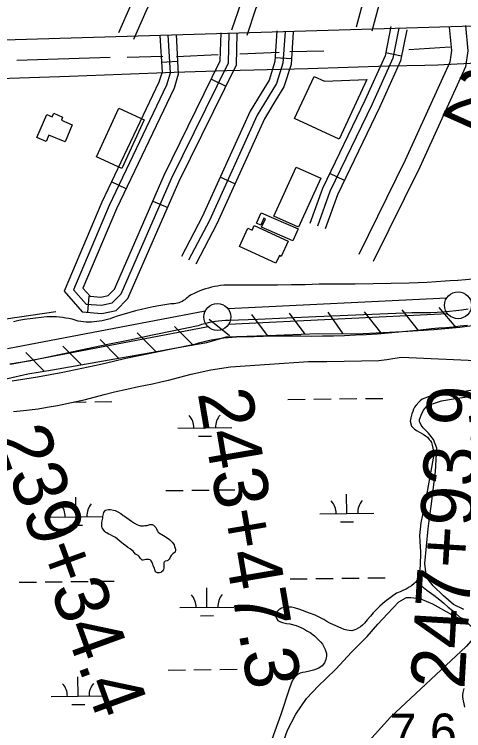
# Model space of a CAD drawing. Extents: x 3704301 to 3742427, y 506229 to 532009.
# Drawn here: x 3719213 to 3720045, y 521564 to 522892 of the extents above; entities that cross this region are included whole.
import ezdxf

# ---------------------------------------------------------------- set-up
doc = ezdxf.new("R2010")
doc.units = 0
for name, color, linetype in [('V-BLDG-OTLN', 7, 'Continuous'), ('V-FLOD-BASE', 7, 'Continuous'), ('V-LEVE-TOET', 7, 'Continuous'), ('V-RAIL-TRAK', 7, 'Continuous'), ('V-RIVR-RANG', 7, 'Continuous'), ('V-ROAD-CNTR', 7, 'Continuous'), ('V-RRAP-FSHR', 7, 'Continuous'), ('V-SITE-VEGE', 7, 'Continuous'), ('V-SURV-IDEN', 7, 'Continuous'), ('V-SURV-LINE', 7, 'Continuous'), ('V-TOPO-SHOR', 7, 'Continuous'), ('V-WETL-SWMP', 7, 'Continuous')]:
    doc.layers.add(name, color=color, linetype=linetype)

msp = doc.modelspace()

# ---------------------------------------------------------------- linework, layer by layer
at = {"layer": 'V-BLDG-OTLN'}
for points in [[(3719865.7, 522770.9), (3719814.4, 522660.4), (3719731.9, 522698.5), (3719768, 522776.7), (3719787.5, 522767.7)], [(3719453.1, 522696.3), (3719411.8, 522606), (3719364.9, 522627.5), (3719406.3, 522717.7)], [(3719320.2, 522686.7), (3719306.7, 522655.2), (3719277, 522667.9), (3719272, 522656.2), (3719254.6, 522663.6), (3719272.7, 522705.9), (3719282.8, 522701.5), (3719285.7, 522708.3), (3719302.3, 522701.2), (3719299.9, 522695.4)], [(3719780.4, 522588.1), (3719739.5, 522497), (3719693.7, 522517.6), (3719734.7, 522608.7)], [(3719670.3, 522524), (3719738.5, 522494.3), (3719728.8, 522471.8), (3719671, 522497), (3719677.9, 522512.8), (3719675.3, 522513.9), (3719669.7, 522501), (3719661.7, 522504.4)], [(3719657.1, 522500.1), (3719720.3, 522471.4), (3719707.4, 522443), (3719703.9, 522444.5), (3719697.5, 522430.4), (3719629.9, 522461.1), (3719645.4, 522495.2), (3719653.3, 522491.6)]]:
    msp.add_lwpolyline(points, close=True, dxfattribs=at)
at = {"layer": 'V-FLOD-BASE'}
msp.add_lwpolyline([(3720053.6, 522345.2), (3720042.1, 522343.5), (3720030.6, 522342), (3720019.1, 522340.8), (3720007.5, 522339.8), (3719995.9, 522339), (3719984.3, 522338.4), (3719972.7, 522338.1), (3719961.1, 522338.1), (3719949.5, 522338.2), (3719771.1, 522330.7), (3719717.5, 522328.4), (3719663.9, 522326.1), (3719610.3, 522324.1), (3719603.9, 522324), (3719597.4, 522323.6), (3719591, 522323), (3719584.6, 522322.2), (3719578.3, 522321.1), (3719571.9, 522319.8), (3719565.7, 522318.3), (3719559.5, 522316.6), (3719553.3, 522314.6), (3719511.2, 522305.6), (3719469, 522296.8), (3719426.8, 522288), (3719383, 522279.2), (3719339.3, 522270.1), (3719295.7, 522260.7), (3719252.1, 522251), (3719240.2, 522248.8), (3719228.2, 522246.8), (3719216.3, 522245), (3719204.2, 522243.5)], dxfattribs=at)
at = {"layer": 'V-LEVE-TOET'}
for points in [[(3720173.8, 522417.5), (3720160, 522414.6), (3720146.2, 522412), (3720132.3, 522409.5), (3720118.4, 522407.3), (3720104.5, 522405.3), (3720090.5, 522403.5), (3720076.5, 522402), (3720062.5, 522400.6), (3720048.5, 522399.5), (3720034.4, 522398.6), (3720020.3, 522397.9)], [(3720020.3, 522397.9), (3720010.8, 522397), (3719994.3, 522395.8), (3719977.7, 522394.7), (3719961.2, 522393.8), (3719944.6, 522393.2), (3719911.2, 522392.6), (3719877.7, 522392.1), (3719844.3, 522391.7), (3719810.8, 522391.5), (3719777.3, 522391.3), (3719751.7, 522390.6), (3719726.1, 522390), (3719700.5, 522389.6), (3719674.8, 522389.4), (3719649.2, 522389.4), (3719623.5, 522389.6), (3719617.8, 522389.8), (3719612.1, 522389.9), (3719606.4, 522389.7), (3719600.7, 522389.4), (3719595, 522388.8), (3719589.3, 522388), (3719583.6, 522387), (3719578, 522385.8), (3719572.5, 522384.4), (3719567, 522382.7), (3719561.6, 522380.9), (3719556.2, 522378.9), (3719550.9, 522376.7), (3719545.7, 522374.3), (3719540.6, 522371.7), (3719535.6, 522368.9), (3719533.5, 522366.7), (3719531.2, 522364.7), (3719528.7, 522362.8), (3719526.2, 522361.1), (3719523.5, 522359.6), (3719520.7, 522358.3), (3719517.8, 522357.2), (3719514.9, 522356.3), (3719511.9, 522355.6), (3719508.9, 522355.1), (3719505.8, 522354.8), (3719502.8, 522354.8), (3719491.8, 522353.2), (3719480.8, 522351.4), (3719469.9, 522349.4), (3719459, 522347.1), (3719448.2, 522344.6), (3719437.4, 522342), (3719426.7, 522339.1), (3719416, 522336), (3719405.4, 522332.6), (3719394.9, 522329.1), (3719390.2, 522327.4), (3719385.4, 522326), (3719380.6, 522324.7), (3719375.7, 522323.6), (3719370.8, 522322.7), (3719365.8, 522322.1), (3719360.9, 522321.6), (3719355.9, 522321.3), (3719350.9, 522321.3), (3719345.9, 522321.4), (3719340.9, 522321.8), (3719335.9, 522322.3), (3719331, 522323.1), (3719325.4, 522324.9), (3719319.7, 522326.4), (3719313.9, 522327.7), (3719308.1, 522328.8), (3719302.3, 522329.7), (3719296.4, 522330.4), (3719290.6, 522330.9), (3719284.7, 522331.1), (3719278.7, 522331.1), (3719272.8, 522330.9), (3719262.5, 522329.9), (3719252.2, 522328.8), (3719241.9, 522327.4), (3719231.6, 522325.8), (3719221.4, 522323.9), (3719211.2, 522321.9)], [(3720052.1, 522315), (3720038.9, 522313.4), (3720025.6, 522311.9), (3720012.3, 522310.7), (3719999, 522309.7), (3719985.7, 522309), (3719965.6, 522306.5), (3719945.5, 522304.3), (3719925.3, 522302.3), (3719905.2, 522300.6), (3719885, 522299.1), (3719864.8, 522297.8), (3719844.6, 522296.7), (3719824.4, 522295.9), (3719804.1, 522295.3), (3719783.9, 522294.9), (3719763.7, 522294.8), (3719743.4, 522294.9), (3719723.2, 522295.2), (3719690.3, 522294.9), (3719657.4, 522294.1), (3719624.5, 522293.1), (3719616.6, 522292.7), (3719608.7, 522292.1), (3719600.8, 522291.3), (3719593, 522290.3), (3719585.2, 522289), (3719577.4, 522287.6), (3719569.7, 522286), (3719562, 522284.1), (3719554.3, 522282.1), (3719546.7, 522279.8)], [(3719546.7, 522279.8), (3719540.6, 522278.5), (3719510.4, 522272.1), (3719480.1, 522265.8), (3719449.8, 522259.7), (3719419.5, 522253.8), (3719396.3, 522248.2), (3719373, 522242.9), (3719349.6, 522237.7), (3719326.2, 522232.8), (3719302.8, 522228.1), (3719279.3, 522223.7), (3719255.8, 522219.4), (3719232.2, 522215.4), (3719208.6, 522211.6)]]:
    msp.add_lwpolyline(points, dxfattribs=at)
at = {"layer": 'V-RAIL-TRAK'}
for points in [[(3719997.2, 522798.4), (3720033.4, 522800.2), (3720154.3, 522806.3)], [(3719706.8, 522790.1), (3719756.3, 522791.4), (3719831.3, 522793.6), (3719906.3, 522796), (3719939.8, 522796.7), (3719973.3, 522797.6), (3719997.2, 522798.4)], [(3719240.9, 522774.6), (3719314.8, 522777.4), (3719411.9, 522781), (3719509.1, 522784.4), (3719606.3, 522787.5)], [(3719606.3, 522787.5), (3719681.3, 522789.4), (3719706.8, 522790.1)], [(3718951.8, 522766.2), (3719019.1, 522768.2), (3719093, 522770), (3719167, 522772.2), (3719240.9, 522774.6)]]:
    msp.add_lwpolyline(points, dxfattribs=at)
at = {"layer": 'V-ROAD-CNTR'}
for p, q in [((3719930.1, 522814.2), (3719900.7, 522820.2)), ((3719726.1, 522809.1), (3719696.1, 522811)), ((3719515.3, 522804.5), (3719485.3, 522802.7)), ((3719577.8, 522771.7), (3719604.7, 522758.5)), ((3719824.2, 522583.9), (3719797.2, 522596.9)), ((3719419.9, 522568.1), (3719392.8, 522581)), ((3719621.6, 522577.6), (3719594.3, 522590)), ((3719469.5, 522545.7), (3719497, 522533.7)), ((3719350.5, 522369.2), (3719348.4, 522339.3))]:
    msp.add_line(p, q, dxfattribs=at)
for points in [[(3720251.1, 524227.2), (3720049.4, 523793.4), (3719878, 523421.5), (3719773.3, 523194.8), (3719632.8, 522914.5), (3719615.2, 522862.2)], [(3720284.7, 524228.2), (3720076.6, 523780.8), (3719905.2, 523408.9), (3719800.3, 523181.7), (3719660.5, 522902.9), (3719643.6, 522852.6)], [(3720464.3, 524233), (3720449.2, 524198.6), (3720299.6, 523870.9), (3720191.3, 523642.9), (3720032, 523295.8), (3719862.1, 522928.8), (3719846.2, 522868.1)], [(3720497.4, 524233.8), (3720476.6, 524186.4), (3720326.8, 523858.2), (3720218.5, 523630.2), (3720059.3, 523283.3), (3719890.5, 522918.6), (3719875.2, 522860.5)], [(3720035.6, 524219.5), (3720011.8, 524169.3), (3719912.8, 523957.4), (3719765.7, 523637.6), (3719648.7, 523390.1), (3719548.1, 523168.7), (3719428.9, 522909.3), (3719405.9, 522857.3)], [(3720069.4, 524220.8), (3720038.9, 524156.5), (3719940.1, 523944.8), (3719792.9, 523625), (3719675.9, 523377.5), (3719575.3, 523156.2), (3719456.3, 522897), (3719433.3, 522845.1)], [(3718841.2, 522834.1), (3720353, 522878.9), (3720668.4, 522891.7)], [(3719699.4, 522860.9), (3719695.7, 522804.2), (3719685, 522769.8), (3719670, 522745.9), (3719649.6, 522712.1), (3719561, 522516.4), (3719522.4, 522442.9)], [(3719714.3, 522859.9), (3719710.5, 522801.4), (3719698.7, 522763.4), (3719682.8, 522738), (3719662.9, 522705.1), (3719574.4, 522509.8), (3719535.7, 522435.9)], [(3719729.3, 522859), (3719725.4, 522798.7), (3719712.4, 522757.1), (3719695.5, 522730.2), (3719676.2, 522698.1), (3719587.9, 522503.2), (3719549, 522428.9)], [(3719910.6, 522869.2), (3719899.7, 522814.9), (3719862.2, 522731.8), (3719783.7, 522568.9), (3719760.2, 522504.2)], [(3719925.3, 522866.2), (3719914.1, 522810.3), (3719875.7, 522725.4), (3719797.5, 522563.1), (3719774.3, 522499)], [(3719940, 522863.2), (3719928.4, 522805.7), (3719889.3, 522719.1), (3719811.4, 522557.2), (3719788.4, 522493.9)], [(3720018.7, 522868.1), (3720022.6, 522824.8), (3720019.4, 522803.1), (3719937.1, 522621.5), (3719851, 522446.7)], [(3720048.6, 522870.8), (3720052.8, 522824), (3720048.5, 522794.5), (3719964.3, 522608.6), (3719877.9, 522433.4)], [(3719482.4, 522852.6), (3719486.4, 522784.4), (3719480.8, 522765.9), (3719374.9, 522543.3), (3719304.9, 522378.4), (3719338.7, 522340), (3719375.2, 522337.3), (3719401.3, 522343), (3719423.3, 522364.9), (3719517.6, 522581), (3719624.2, 522798.2), (3719625.7, 522856.5)], [(3719497.4, 522853.5), (3719501.5, 522782.6), (3719494.8, 522760.5), (3719388.6, 522537.1), (3719322.4, 522381.2), (3719345.9, 522354.5), (3719374.1, 522352.5), (3719393.8, 522356.7), (3719410.7, 522373.5), (3719504, 522587.4), (3719609.3, 522801.9), (3719610.7, 522856.9)], [(3719512.4, 522854.4), (3719516.6, 522780.8), (3719508.9, 522755.1), (3719402.2, 522531), (3719339.9, 522384), (3719353.1, 522369), (3719373.1, 522367.6), (3719386.4, 522370.4), (3719398.1, 522382.1), (3719490.4, 522593.7), (3719594.4, 522805.6), (3719595.7, 522857.3)]]:
    msp.add_lwpolyline(points, dxfattribs=at)
at = {"layer": 'V-RRAP-FSHR'}
for p, q in [((3719961.6, 522305.7), (3719931.5, 522344.1)), ((3720031.4, 522311.1), (3719999.8, 522348.4)), ((3719681.9, 522296.6), (3719652.5, 522335.6)), ((3719751.8, 522299), (3719722.4, 522338)), ((3719821.8, 522299.5), (3719794.1, 522339.7)), ((3719891.7, 522301.8), (3719861.5, 522340.2)), ((3719611.6, 522295.7), (3719573.5, 522326.2)), ((3719474.9, 522266.5), (3719440.5, 522301.1)), ((3719543.8, 522278.8), (3719509.3, 522313.3)), ((3719406, 522254.5), (3719371.5, 522289)), ((3719337, 522242.3), (3719302.5, 522276.8)), ((3719268.1, 522230.2), (3719233.8, 522265))]:
    msp.add_line(p, q, dxfattribs=at)
msp.add_lwpolyline([(3718990.5, 522202.5), (3719052, 522203.7), (3719098.7, 522205.6), (3719136.5, 522205.4), (3719154.8, 522208.7), (3719200.3, 522216.5), (3719237.7, 522225.1), (3719283.7, 522232.9), (3719388.5, 522251.4), (3719462.6, 522264.4), (3719522.9, 522275.1), (3719569.5, 522283.3), (3719605.4, 522293.9), (3719681.1, 522296.5), (3719775.7, 522299.8), (3719846.5, 522299.3), (3719931.8, 522304.1), (3719989.9, 522307.3), (3720038.4, 522311.8), (3720089.1, 522318.7)], dxfattribs=at)
at = {"layer": 'V-SITE-VEGE'}
for points in [[(3720045.8, 521788.2), (3720026.6, 521798), (3720008.2, 521814.1), (3719989, 521832.2), (3719980.2, 521843.3), (3719976.1, 521853), (3719973.6, 521873.7), (3719979.7, 521937.7), (3719982, 521957.7), (3719985.7, 521984.5), (3719988.6, 522010), (3719993.1, 522044.4), (3719995.6, 522087.8), (3719989.5, 522103.7), (3719980, 522115.5), (3719970.4, 522125.3), (3719966.4, 522130.2), (3719963.7, 522137.1), (3719963.7, 522140.5), (3719964.4, 522144), (3719966.5, 522148.8), (3719970.8, 522157.7), (3719977, 522165.2), (3719989.5, 522170.6), (3720004, 522175.3), (3720033.7, 522180.5), (3720071, 522185)], [(3719704.9, 521524.7), (3719719, 521564.5), (3719734.5, 521594.7), (3719754.1, 521623.5), (3719776.3, 521646.7), (3719790.3, 521660.3), (3719808.4, 521678.1), (3719837.6, 521709.5), (3719866.8, 521738.2), (3719886.3, 521761.4), (3719904.4, 521780.6), (3719925.3, 521802.4), (3719939.2, 521810.6), (3719947.5, 521810.5), (3719964, 521809), (3719987.3, 521799.1), (3720023, 521779.4), (3720050.4, 521765.4), (3720068.2, 521747.3), (3720068.1, 521743.2), (3720068.1, 521740.4), (3720050, 521719.9), (3719909.5, 521588.9), (3719773, 521437.2)]]:
    msp.add_lwpolyline(points, dxfattribs=at)
at = {"layer": 'V-SURV-LINE'}
for points in [[(3719608.2, 522346.7), (3720014.3, 522366.5)], [(3719200.2, 522272), (3719566.5, 522341.8)], [(3720015.7, 522336.5), (3719609.6, 522316.7)], [(3719572.1, 522312.3), (3719205.8, 522242.6)]]:
    msp.add_lwpolyline(points, dxfattribs=at)
for centre in [(3720034.9, 522352.5), (3719588.9, 522330.8)]:
    msp.add_circle(centre, 25, dxfattribs=at)
at = {"layer": 'V-TOPO-SHOR'}
for p, q in [((3719630.7, 522818.5), (3719703.7, 522821.3)), ((3719723.2, 522822.6), (3719786.1, 522824.3)), ((3719943.9, 522826.6), (3720020.3, 522831.2)), ((3719217.1, 522806.7), (3719390.2, 522812.6)), ((3719421.7, 522812.3), (3719487.9, 522814.2)), ((3719513, 522813.8), (3719590.3, 522817.2))]:
    msp.add_line(p, q, dxfattribs=at)
for points in [[(3719289.7, 522340), (3719149.8, 522320), (3719025.8, 522306.1), (3718954, 522294.8), (3718928, 522292.8), (3718918.2, 522293.4), (3718911.2, 522293.3), (3718903.4, 522292.5), (3718892.7, 522291.9), (3718817.5, 522290.9), (3718736.1, 522292.4), (3718694.8, 522291.6), (3718632, 522288.9), (3718547.5, 522289.3), (3718541.9, 522289.2)], [(3719382.5, 521931.4), (3719380.5, 521933.3), (3719378.5, 521935.6), (3719377.3, 521937.5), (3719375.8, 521940.1), (3719375.2, 521942.3), (3719374.8, 521945.4), (3719374.9, 521949.2), (3719375.5, 521952.8), (3719376.5, 521957.6), (3719377, 521961), (3719378.2, 521965.5), (3719378.9, 521968.3), (3719379.9, 521970.4), (3719381.7, 521972.4), (3719384.3, 521973.5), (3719387.3, 521973.9), (3719391, 521973.8), (3719396.3, 521972.6), (3719399.6, 521971.7), (3719404.8, 521969.5), (3719410, 521966.3), (3719414.4, 521962.9), (3719416.8, 521961.2), (3719421.3, 521958.2), (3719425.6, 521955), (3719429.7, 521952.2), (3719435.4, 521948.3), (3719439.6, 521945.9), (3719442.8, 521944.6), (3719444.7, 521944), (3719446.1, 521943.8), (3719447.2, 521943.9), (3719447.4, 521943.8), (3719452, 521943.3)], [(3719452, 521943.3), (3719454.7, 521944), (3719457.3, 521944.2), (3719458.9, 521944.4), (3719460.5, 521944.8), (3719462.2, 521945.4), (3719463.7, 521945.9), (3719465.5, 521946.2), (3719466.7, 521946.3), (3719468.1, 521946.1), (3719469.4, 521945.6), (3719470.7, 521944.7), (3719471.8, 521943.8), (3719473.3, 521942.2), (3719474.9, 521940.3), (3719476, 521938.3), (3719476.9, 521936), (3719477.9, 521934.1), (3719479.5, 521932.1), (3719481.1, 521930.6), (3719483.8, 521928.9), (3719486.1, 521927.5), (3719489.2, 521925.6), (3719492.3, 521923.6), (3719495, 521921.7), (3719497.5, 521919.9), (3719500, 521918), (3719503.3, 521915.1), (3719505.4, 521913), (3719507.6, 521910.5), (3719508.8, 521908.1), (3719509.8, 521905.4), (3719510.9, 521902.1), (3719511.2, 521900.3), (3719511.4, 521897.5), (3719510.9, 521895.8), (3719510, 521894.3), (3719509.2, 521893.7), (3719506.6, 521891.5), (3719505.1, 521890.3), (3719503.4, 521888.3), (3719502.4, 521886.5), (3719501.1, 521883.6), (3719499.9, 521881.6), (3719496.9, 521879.6), (3719495.7, 521878.7), (3719492.1, 521877.9), (3719490.6, 521876.3), (3719490, 521874.8), (3719489.6, 521872.6), (3719489.6, 521870.5), (3719489.7, 521867.7), (3719489.5, 521865), (3719488.9, 521862.6), (3719488.6, 521861.4), (3719487.1, 521859.3), (3719485.6, 521858), (3719484.3, 521857.2), (3719481.9, 521856.6), (3719479.6, 521856.3), (3719477.8, 521856.6), (3719476.3, 521857.3), (3719474.8, 521858.5), (3719473.9, 521860.3), (3719473, 521862.7), (3719472.2, 521865.1), (3719471.4, 521867.2), (3719470.3, 521869.8), (3719469.3, 521872.4), (3719467.9, 521875.5), (3719466.6, 521878.4), (3719464.3, 521880.4), (3719461.8, 521881.1), (3719459.4, 521881.3), (3719456.5, 521881.1), (3719453.7, 521880.5), (3719451.6, 521880.2), (3719449.7, 521880.2), (3719447.5, 521881.6), (3719446.3, 521883.3), (3719444.2, 521886.5), (3719442.4, 521888.3), (3719439.8, 521889.9), (3719437.5, 521891.3), (3719435, 521893.9), (3719432.7, 521896.4), (3719430.4, 521898.3), (3719427.2, 521900.7), (3719422.8, 521903.6), (3719419.6, 521906.2), (3719415.3, 521909.3), (3719411.7, 521911.8), (3719408.1, 521915.3), (3719400, 521921.7), (3719395.3, 521924.6), (3719391.2, 521926.8), (3719386.8, 521928.8), (3719383.9, 521930.4), (3719382.5, 521931.4)], [(3719956.7, 521839.8), (3719967.8, 521831.9), (3719977.1, 521824.6), (3719989.9, 521815.3), (3720000.9, 521806.4), (3720008.3, 521800), (3720016.4, 521793.1), (3720024.7, 521786.5), (3720031.3, 521780.5), (3720038.4, 521774.4), (3720044.8, 521771), (3720054.6, 521769.3)], [(3720045.7, 521642.3), (3720044.1, 521637.2), (3720043.7, 521634.4), (3720043.2, 521630.4), (3720043.4, 521626.3), (3720044, 521622.1), (3720045.3, 521613.9), (3720046.8, 521607.5)]]:
    msp.add_lwpolyline(points, dxfattribs=at)
at = {"layer": 'V-WETL-SWMP'}
for p, q in [((3719323.1, 522172.9), (3719345.7, 522173.2)), ((3719361.7, 522173.4), (3719393.7, 522173.8)), ((3719719.5, 522177.8), (3719751.5, 522178.2)), ((3719767.5, 522178.4), (3719799.5, 522178.8)), ((3719815.5, 522179), (3719847.5, 522179.3)), ((3719863.5, 522179.5), (3719895.5, 522179.9)), ((3719565.6, 522125.2), (3719565.1, 522161.2)), ((3719515.6, 522124.5), (3719615.6, 522125.8)), ((3719553.8, 522109.6), (3719577.8, 522109.9)), ((3719493.6, 522008.8), (3719525.6, 522009.2)), ((3719541.6, 522009.4), (3719573.6, 522009.8)), ((3719589.6, 522010), (3719621.6, 522010.4)), ((3719327.1, 521960.4), (3719326.7, 521996.4)), ((3719829, 521966.5), (3719828.5, 522002.5)), ((3719277.1, 521959.8), (3719377.1, 521961)), ((3719779, 521965.9), (3719879, 521967.1)), ((3719315.3, 521944.8), (3719339.3, 521945.1)), ((3719817.2, 521950.9), (3719841.2, 521951.2)), ((3719221.7, 521839), (3719253.7, 521839.4)), ((3719269.7, 521839.6), (3719301.7, 521840)), ((3719317.7, 521840.2), (3719349.7, 521840.6)), ((3719365.7, 521840.8), (3719397.7, 521841.2)), ((3719723.6, 521845.1), (3719755.6, 521845.5)), ((3719771.6, 521845.7), (3719803.6, 521846.1)), ((3719819.6, 521846.3), (3719851.6, 521846.7)), ((3719867.6, 521846.9), (3719899.6, 521847.3)), ((3719569.6, 521792.5), (3719569.2, 521828.5)), ((3719519.6, 521791.9), (3719619.6, 521793.1)), ((3719557.8, 521776.9), (3719581.8, 521777.2)), ((3719545.6, 521676.8), (3719577.6, 521677.2)), ((3719593.6, 521677.4), (3719625.6, 521677.8)), ((3719331.2, 521627.7), (3719330.7, 521663.7)), ((3719497.7, 521676.2), (3719529.6, 521676.6)), ((3719281.2, 521627.1), (3719381.2, 521628.3)), ((3719319.4, 521612.1), (3719343.4, 521612.4))]:
    msp.add_line(p, q, dxfattribs=at)
for points in [[(3719211.5, 522155.2), (3719229.8, 522157.4), (3719257.1, 522160.4), (3719273.9, 522163.3), (3719292.6, 522166.5), (3719344.7, 522177.5), (3719379.4, 522187.3), (3719398.2, 522191.9), (3719421.1, 522196.8), (3719442.8, 522201.6), (3719468.5, 522207), (3719484, 522210.5), (3719498.6, 522213.8), (3719540.2, 522224.7), (3719576.8, 522232.8), (3719613, 522238.5), (3719757.5, 522248.4), (3719791.6, 522247.9), (3719888.2, 522249.8), (3719902.9, 522251.6), (3719917.8, 522254.4), (3719930.3, 522256.5), (3720081.4, 522249.7)], [(3720092.3, 522199.9), (3720031.5, 522190.3), (3720005.9, 522187.7), (3720000.2, 522186.2), (3719992.3, 522185.5), (3719986.6, 522184.6), (3719981.4, 522183.3), (3719968.7, 522178.3), (3719964.8, 522175.5), (3719962.2, 522173.1), (3719957, 522167.3), (3719954.3, 522163.4), (3719952.5, 522159.8), (3719950.9, 522155.6), (3719949.3, 522151.3), (3719947.2, 522143.5), (3719945.9, 522137.8), (3719948.7, 522128.2), (3719951.7, 522125.2), (3719954.1, 522122.7), (3719957, 522121.1), (3719959.4, 522119.5), (3719963.7, 522117.1), (3719970.4, 522113.6), (3719974.5, 522110.7), (3719978.1, 522107.7), (3719981.1, 522103.9), (3719983.6, 522101.3), (3719985.4, 522097.9), (3719987.1, 522092.9), (3719988.4, 522087.5), (3719989.5, 522081.9), (3719990.1, 522075.7), (3719975.2, 521993.5), (3719965.8, 521949.4)], [(3719965.8, 521949.4), (3719963.6, 521925.6), (3719964.2, 521914.8), (3719964.7, 521904.2), (3719965.4, 521896.1), (3719965.2, 521886.8), (3719964.8, 521877.7), (3719964.6, 521870.3), (3719964, 521864.3), (3719963.5, 521858.8), (3719962.7, 521853.9), (3719961.7, 521849.5), (3719960.6, 521846.2), (3719959.2, 521842.9), (3719956.7, 521839.8), (3719953.7, 521836.6), (3719948.6, 521832.4), (3719944.2, 521829.6), (3719938.8, 521826.4), (3719934.1, 521824.3), (3719927.4, 521821.4), (3719920.8, 521818.5), (3719899.6, 521803.3), (3719890, 521794.8), (3719882.9, 521787.6), (3719877.6, 521782.4), (3719872.4, 521776.3), (3719866.5, 521769.1), (3719861.3, 521762.9), (3719857.9, 521759.3), (3719854.3, 521756.5), (3719845.8, 521751.6), (3719841.5, 521749.9), (3719838.1, 521748.9), (3719833.4, 521749.3), (3719829, 521750), (3719823.9, 521751.6), (3719818.3, 521753.9), (3719802.8, 521760.8), (3719797.5, 521763.3), (3719792, 521766.4), (3719786, 521769.9), (3719777.3, 521774.4), (3719770.1, 521777.8), (3719759.8, 521781.9), (3719741.9, 521788.5), (3719731.9, 521791.7), (3719726, 521792.5), (3719720.6, 521792.7), (3719715.8, 521792.4), (3719711.8, 521791.9), (3719707.6, 521790.7), (3719704.5, 521789.2), (3719702.7, 521787.8), (3719700.2, 521785.4), (3719698.4, 521782.9), (3719697.2, 521779.6), (3719696.8, 521777.3), (3719697.1, 521774.6), (3719699, 521770.9), (3719700.7, 521768.2), (3719706, 521765.3), (3719709.6, 521764.2), (3719716.8, 521762.8), (3719723.3, 521761.9), (3719735, 521758.8), (3719742.1, 521755.8), (3719749, 521752.5), (3719754.8, 521749.2), (3719760.6, 521745.8), (3719768.9, 521739.5), (3719774.4, 521734.4), (3719780.6, 521728.1), (3719783.6, 521724.3), (3719788.9, 521714.2), (3719790, 521710.9), (3719790.9, 521707.1), (3719791.1, 521702.1), (3719789.8, 521695.6), (3719787.4, 521689.5), (3719783, 521684), (3719776.7, 521679.6), (3719766.9, 521676), (3719759.6, 521674.2), (3719751.9, 521672.5), (3719746.5, 521671.5), (3719742.5, 521670.5), (3719738.6, 521668.9), (3719735.3, 521666.2), (3719731.8, 521662.5), (3719728.4, 521657.2), (3719725.6, 521651.6), (3719722, 521640.5), (3719706.5, 521593.6), (3719678.6, 521516.8)]]:
    msp.add_lwpolyline(points, dxfattribs=at)
for centre, start, end in [((3719510.3, 522125), 359.9282, 41.4719), ((3719620.8, 522126.3), 139.9282, 181.4718), ((3719271.9, 521960.2), 359.9282, 41.4719), ((3719382.3, 521961.5), 139.9282, 181.4718), ((3719773.7, 521966.3), 359.9282, 41.4719), ((3719884.2, 521967.7), 139.9282, 181.4718), ((3719514.4, 521792.3), 359.9282, 41.4719), ((3719624.9, 521793.7), 139.9282, 181.4718), ((3719275.9, 521627.5), 359.9282, 41.4719), ((3719386.4, 521628.9), 139.9282, 181.4718)]:
    msp.add_arc(centre, 35.2, start, end, dxfattribs=at)

# ---------------------------------------------------------------- texts
at = {"layer": 'V-RIVR-RANG'}
msp.add_text('7.6', height=67, rotation=0.2383, dxfattribs=at).set_placement((3719908.1, 521528.1))
at = {"layer": 'V-SURV-IDEN'}
for s, rotation, p in [('254+25.6', 335.9014, (3719999.8, 522707.3)), ('243+47.3', 279.6921, (3719552.3, 522189.9)), ('247+93.9', 86.6282, (3720046.5, 521639.8)), ('239+34.4', 289.9622, (3719176, 522109.2))]:
    msp.add_text(s, height=100, rotation=rotation, dxfattribs=at).set_placement(p)

doc.saveas('drawing.dxf')
